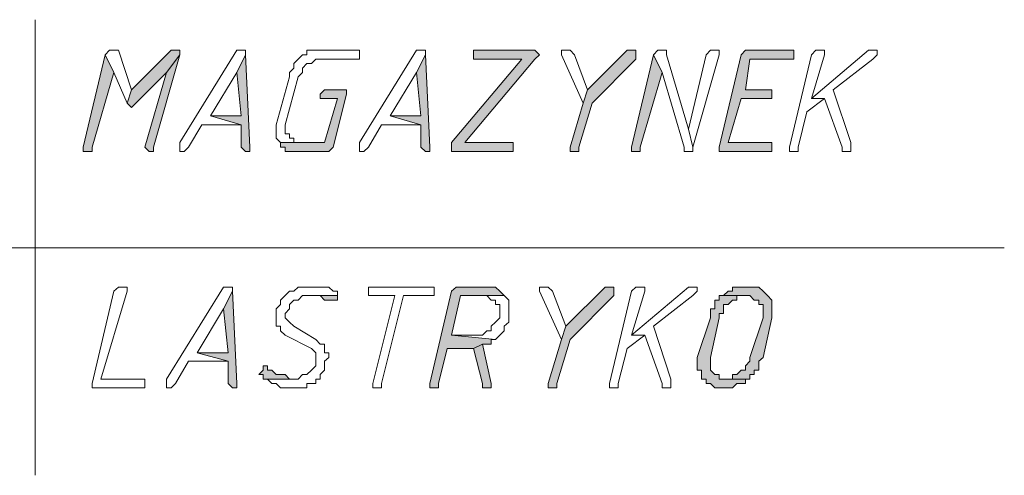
# Model space of a CAD drawing. Header units: inches. Extents: x -1441 to 3871, y -4351 to 2413.
# Tile 261 of 308: x 1253 to 1348, y 1443 to 1487. Entities that reach past the tile are written whole.
import ezdxf

# ---------------------------------------------------------------- set-up
doc = ezdxf.new("R2010")
doc.units = ezdxf.units.IN
doc.header["$MEASUREMENT"] = 0
doc.layers.add('at_Entity', color=7, linetype='Continuous')
doc.layers.add('at_Solid', color=7, linetype='Continuous')

msp = doc.modelspace()

# ---------------------------------------------------------------- hatches: boundary and pattern name
at = {"layer": 'at_Solid', "lineweight": 15}
for points in [[(1261.46058, 1483.70184), (1259.3425, 1474.78112), (1259.3425, 1474.35178), (1259.76707, 1474.35178), (1260.19164, 1474.35178), (1260.19164, 1474.78112), (1262.30495, 1481.98448)], [(1268.2346, 1484.13118), (1267.81003, 1484.13118), (1263.99845, 1480.31483), (1263.57388, 1479.02681), (1263.99845, 1478.59747), (1264.42302, 1479.02681), (1267.38546, 1481.98448), (1268.6544, 1483.70184), (1268.6544, 1484.13118)], [(1268.6544, 1483.70184), (1267.38546, 1481.98448), (1265.26739, 1474.78112), (1265.69196, 1474.35178), (1266.11653, 1474.35178), (1266.11653, 1474.78112)], [(1275.00385, 1483.70184), (1274.15949, 1481.98448), (1274.57928, 1477.7865), (1271.61684, 1477.7865), (1274.57928, 1476.92782), (1274.57928, 1474.78112), (1275.00385, 1474.35178), (1275.42842, 1474.35178), (1275.42842, 1474.78112)], [(1292.35871, 1483.70184), (1291.51434, 1481.98448), (1291.93414, 1477.7865), (1288.9717, 1477.7865), (1291.93414, 1476.92782), (1291.93414, 1474.78112), (1292.35871, 1474.35178), (1292.78328, 1474.35178), (1292.78328, 1474.78112)], [(1302.51974, 1484.13118), (1297.01466, 1484.13118), (1297.01466, 1483.2725), (1301.6706, 1483.2725), (1294.89658, 1475.21046), (1294.89658, 1474.35178), (1300.82624, 1474.35178), (1300.82624, 1475.21046), (1296.17029, 1475.21046), (1302.93954, 1483.2725), (1303.36411, 1483.70184), (1302.93954, 1484.13118)], [(1312.25621, 1484.13118), (1311.83164, 1484.13118), (1308.02006, 1480.31483), (1307.60026, 1479.02681), (1306.32655, 1474.78112), (1306.32655, 1474.35178), (1306.75112, 1474.35178), (1307.17569, 1474.35178), (1307.17569, 1474.78112), (1308.44463, 1479.02681), (1312.67601, 1483.2725), (1312.67601, 1484.13118)], [(1314.36951, 1483.70184), (1312.25621, 1474.78112), (1312.25621, 1474.35178), (1312.67601, 1474.35178), (1313.10057, 1474.35178), (1313.10057, 1474.78112), (1315.21865, 1481.98448)], [(1327.49299, 1484.13118), (1323.68141, 1484.13118), (1323.26161, 1484.13118), (1322.83704, 1483.70184), (1320.71896, 1474.78112), (1320.71896, 1474.35178), (1325.37491, 1474.35178), (1325.79948, 1474.35178), (1325.79948, 1475.21046), (1325.37491, 1475.21046), (1321.5681, 1475.21046), (1322.83704, 1479.45615), (1325.79948, 1479.45615), (1325.79948, 1480.31483), (1323.26161, 1480.31483), (1323.68141, 1483.2725), (1327.91279, 1483.2725), (1327.91279, 1484.13118)], [(1284.31575, 1480.31483), (1282.62224, 1480.31483), (1282.20244, 1479.88549), (1282.20244, 1479.45615), (1282.62224, 1479.45615), (1283.89118, 1479.45615), (1282.62224, 1475.21046), (1278.39086, 1475.21046), (1278.39086, 1474.78112), (1278.81543, 1474.78112), (1278.81543, 1474.35178), (1279.6598, 1474.35178), (1283.04681, 1474.35178), (1283.47138, 1474.78112), (1284.74032, 1479.88549), (1284.74032, 1480.31483)], [(1273.73492, 1460.85144), (1272.89055, 1459.13408), (1273.31035, 1454.88839), (1270.34791, 1454.88839), (1273.31035, 1454.07742), (1273.31035, 1451.93072), (1273.73492, 1451.50138), (1274.15949, 1451.50138), (1274.15949, 1451.93072)], [(1298.28836, 1461.23308), (1295.74572, 1461.23308), (1295.32115, 1461.23308), (1294.89658, 1460.85144), (1292.78328, 1451.93072), (1292.78328, 1451.50138), (1293.20785, 1451.50138), (1293.62764, 1451.50138), (1293.62764, 1451.93072), (1294.47678, 1455.31773), (1297.01466, 1455.31773), (1297.86379, 1455.74707), (1298.70816, 1455.74707), (1298.70816, 1456.17641), (1299.13273, 1456.17641), (1294.89658, 1456.60575), (1295.74572, 1460.4221), (1299.9771, 1460.4221), (1299.5573, 1460.85144), (1299.13273, 1461.23308), (1298.70816, 1461.23308)], [(1310.13813, 1461.23308), (1309.71356, 1461.23308), (1305.90198, 1457.46443), (1305.48218, 1456.17641), (1304.21325, 1451.93072), (1304.21325, 1451.50138), (1304.63305, 1451.50138), (1305.05762, 1451.50138), (1305.05762, 1451.93072), (1306.32655, 1456.17641), (1310.5627, 1460.4221), (1310.5627, 1461.23308)], [(1323.68141, 1461.23308), (1323.26161, 1461.23308), (1321.9879, 1461.23308), (1321.9879, 1460.85144), (1321.5681, 1460.85144), (1321.14353, 1460.4221), (1323.68141, 1460.4221), (1324.10598, 1459.99276), (1324.53054, 1459.99276), (1324.53054, 1459.56342), (1324.95034, 1459.56342), (1324.95034, 1458.2754), (1323.68141, 1454.45905), (1323.68141, 1454.07742), (1323.26161, 1453.64808), (1323.26161, 1453.21874), (1322.83704, 1453.21874), (1322.41247, 1452.7894), (1321.9879, 1452.7894), (1321.9879, 1452.36006), (1321.14353, 1452.36006), (1323.68141, 1452.36006), (1323.68141, 1452.7894), (1324.10598, 1452.7894), (1324.10598, 1453.21874), (1324.53054, 1453.21874), (1324.53054, 1454.07742), (1324.95034, 1454.45905), (1325.79948, 1458.2754), (1325.79948, 1459.99276), (1325.37491, 1460.4221), (1324.95034, 1460.85144), (1324.53054, 1461.23308), (1324.10598, 1461.23308)], [(1283.89118, 1460.4221), (1280.92874, 1460.4221), (1281.77788, 1460.4221), (1282.20244, 1460.4221), (1282.62224, 1459.99276), (1283.04681, 1459.99276), (1283.47138, 1459.99276), (1283.89118, 1459.99276)], [(1321.14353, 1460.4221), (1320.71896, 1460.4221), (1320.71896, 1459.99276), (1320.29917, 1459.99276), (1320.29917, 1459.13408), (1319.8746, 1459.13408), (1319.8746, 1458.2754), (1318.60566, 1454.45905), (1318.60566, 1453.21874), (1319.02546, 1453.21874), (1319.02546, 1452.36006), (1319.45003, 1452.36006), (1319.45003, 1451.93072), (1319.8746, 1451.93072), (1320.29917, 1451.50138), (1321.14353, 1451.50138), (1321.9879, 1451.50138), (1322.41247, 1451.93072), (1322.83704, 1451.93072), (1323.26161, 1451.93072), (1323.26161, 1452.36006), (1323.68141, 1452.36006), (1321.14353, 1452.36006), (1320.71896, 1452.36006), (1320.71896, 1452.7894), (1320.29917, 1452.7894), (1319.8746, 1453.21874), (1319.8746, 1454.45905), (1320.71896, 1458.2754), (1320.71896, 1458.70474), (1321.14353, 1458.70474), (1321.14353, 1459.56342), (1321.5681, 1459.56342), (1321.9879, 1459.99276), (1322.41247, 1459.99276), (1322.41247, 1460.4221), (1323.26161, 1460.4221)], [(1297.86379, 1455.74707), (1297.01466, 1455.31773), (1297.86379, 1451.93072), (1297.86379, 1451.50138), (1298.70816, 1451.50138), (1298.70816, 1451.93072)], [(1277.12193, 1453.64808), (1276.69736, 1453.64808), (1276.69736, 1453.21874), (1276.27279, 1452.7894), (1276.69736, 1452.7894), (1276.69736, 1452.36006), (1279.6598, 1452.36006), (1279.24, 1452.36006), (1278.81543, 1452.7894), (1278.39086, 1452.7894), (1277.9663, 1452.7894), (1277.5465, 1453.21874), (1277.12193, 1453.21874)]]:
    msp.add_hatch(color=7, dxfattribs=at).paths.add_polyline_path(points)

# ---------------------------------------------------------------- linework, layer by layer
at = {"layer": 'at_Entity', "color": 7, "lineweight": 15}
for p, q in [((1254.68656, 1487.08885), (1254.68656, 1443.05771)), ((1261.46058, 1483.70184), (1259.3425, 1474.78112)), ((1261.88515, 1484.13118), (1261.46058, 1483.70184)), ((1262.30495, 1481.98448), (1261.46058, 1483.70184)), ((1261.46058, 1483.70184), (1262.30495, 1481.98448)), ((1262.30495, 1484.13118), (1261.88515, 1484.13118)), ((1261.88515, 1484.13118), (1261.88515, 1484.13118)), ((1262.72952, 1484.13118), (1262.30495, 1484.13118)), ((1262.30495, 1484.13118), (1262.30495, 1484.13118)), ((1263.99845, 1480.31483), (1262.72952, 1484.13118)), ((1267.81003, 1484.13118), (1263.99845, 1480.31483)), ((1266.11653, 1474.78112), (1268.6544, 1483.70184)), ((1268.6544, 1483.70184), (1267.38546, 1481.98448)), ((1267.38546, 1481.98448), (1268.6544, 1483.70184)), ((1268.2346, 1484.13118), (1267.81003, 1484.13118)), ((1268.6544, 1484.13118), (1268.2346, 1484.13118)), ((1268.6544, 1483.70184), (1268.6544, 1484.13118)), ((1274.15949, 1484.13118), (1268.6544, 1475.21046)), ((1274.57928, 1484.13118), (1274.15949, 1484.13118)), ((1274.15949, 1484.13118), (1274.15949, 1484.13118)), ((1275.00385, 1483.70184), (1274.15949, 1481.98448)), ((1274.15949, 1481.98448), (1275.00385, 1483.70184)), ((1275.00385, 1484.13118), (1274.57928, 1484.13118)), ((1274.57928, 1484.13118), (1274.57928, 1484.13118)), ((1275.00385, 1483.70184), (1275.00385, 1484.13118)), ((1275.42842, 1474.78112), (1275.00385, 1483.70184)), ((1280.50894, 1483.70184), (1280.08437, 1483.2725)), ((1280.92874, 1483.70184), (1280.50894, 1483.70184)), ((1280.50894, 1483.70184), (1280.50894, 1483.70184)), ((1281.35331, 1484.13118), (1280.92874, 1484.13118)), ((1280.92874, 1484.13118), (1280.92874, 1483.70184)), ((1285.58469, 1484.13118), (1281.35331, 1484.13118)), ((1286.00925, 1484.13118), (1285.58469, 1484.13118)), ((1285.58469, 1484.13118), (1285.58469, 1484.13118)), ((1286.00925, 1483.2725), (1286.00925, 1484.13118)), ((1291.51434, 1484.13118), (1286.00925, 1475.21046)), ((1291.93414, 1484.13118), (1291.51434, 1484.13118)), ((1291.51434, 1484.13118), (1291.51434, 1484.13118)), ((1292.35871, 1483.70184), (1291.51434, 1481.98448)), ((1291.51434, 1481.98448), (1292.35871, 1483.70184)), ((1292.35871, 1484.13118), (1291.93414, 1484.13118)), ((1291.93414, 1484.13118), (1291.93414, 1484.13118)), ((1292.35871, 1483.70184), (1292.35871, 1484.13118)), ((1292.78328, 1474.78112), (1292.35871, 1483.70184)), ((1302.51974, 1484.13118), (1297.01466, 1484.13118)), ((1297.01466, 1484.13118), (1297.01466, 1483.2725)), ((1302.93954, 1484.13118), (1302.51974, 1484.13118)), ((1303.36411, 1483.70184), (1302.93954, 1484.13118)), ((1302.93954, 1484.13118), (1302.93954, 1484.13118)), ((1302.93954, 1483.2725), (1303.36411, 1483.70184)), ((1303.36411, 1483.70184), (1303.36411, 1483.70184)), ((1306.32655, 1484.13118), (1305.48218, 1484.13118)), ((1305.48218, 1484.13118), (1305.48218, 1483.70184)), ((1305.48218, 1483.70184), (1307.60026, 1479.02681)), ((1306.75112, 1483.70184), (1306.32655, 1484.13118)), ((1306.32655, 1484.13118), (1306.32655, 1484.13118)), ((1308.02006, 1480.31483), (1306.75112, 1483.70184)), ((1306.75112, 1483.70184), (1306.75112, 1483.70184)), ((1311.83164, 1484.13118), (1308.02006, 1480.31483)), ((1312.25621, 1484.13118), (1311.83164, 1484.13118)), ((1312.67601, 1484.13118), (1312.25621, 1484.13118)), ((1314.36951, 1483.70184), (1312.25621, 1474.78112)), ((1312.67601, 1483.2725), (1312.67601, 1484.13118)), ((1314.79408, 1484.13118), (1314.36951, 1483.70184)), ((1315.21865, 1481.98448), (1314.36951, 1483.70184)), ((1314.36951, 1483.70184), (1315.21865, 1481.98448)), ((1315.21865, 1484.13118), (1314.79408, 1484.13118)), ((1314.79408, 1484.13118), (1314.79408, 1484.13118)), ((1315.63845, 1484.13118), (1315.21865, 1484.13118)), ((1315.21865, 1484.13118), (1315.21865, 1484.13118)), ((1315.63845, 1483.70184), (1315.63845, 1484.13118)), ((1317.75652, 1476.49848), (1315.63845, 1483.70184)), ((1319.45003, 1483.70184), (1317.75652, 1476.49848)), ((1318.18109, 1474.78112), (1320.71896, 1483.70184)), ((1319.8746, 1484.13118), (1319.45003, 1483.70184)), ((1320.29917, 1484.13118), (1319.8746, 1484.13118)), ((1319.8746, 1484.13118), (1319.8746, 1484.13118)), ((1320.71896, 1484.13118), (1320.29917, 1484.13118)), ((1320.29917, 1484.13118), (1320.29917, 1484.13118)), ((1320.71896, 1483.70184), (1320.71896, 1484.13118)), ((1322.83704, 1483.70184), (1320.71896, 1474.78112)), ((1323.26161, 1484.13118), (1322.83704, 1483.70184)), ((1323.68141, 1484.13118), (1323.26161, 1484.13118)), ((1323.26161, 1484.13118), (1323.26161, 1484.13118)), ((1327.49299, 1484.13118), (1323.68141, 1484.13118)), ((1327.91279, 1484.13118), (1327.49299, 1484.13118)), ((1329.61106, 1483.70184), (1327.49299, 1474.78112)), ((1327.91279, 1483.2725), (1327.91279, 1484.13118)), ((1335.11138, 1484.13118), (1329.61106, 1479.45615)), ((1330.03086, 1484.13118), (1329.61106, 1483.70184)), ((1329.61106, 1479.45615), (1330.88, 1483.70184)), ((1330.45543, 1484.13118), (1330.03086, 1484.13118)), ((1330.03086, 1484.13118), (1330.03086, 1484.13118)), ((1330.88, 1484.13118), (1330.45543, 1484.13118)), ((1330.45543, 1484.13118), (1330.45543, 1484.13118)), ((1330.88, 1483.70184), (1330.88, 1484.13118)), ((1335.53595, 1484.13118), (1335.11138, 1484.13118)), ((1335.11138, 1484.13118), (1335.11138, 1484.13118)), ((1335.95574, 1484.13118), (1335.53595, 1484.13118)), ((1335.53595, 1484.13118), (1335.53595, 1484.13118)), ((1335.53595, 1483.2725), (1335.95574, 1483.70184)), ((1335.95574, 1483.70184), (1335.95574, 1484.13118)), ((1280.08437, 1483.2725), (1279.6598, 1482.84316)), ((1279.6598, 1482.84316), (1279.6598, 1482.41382)), ((1280.08437, 1483.2725), (1280.08437, 1483.2725)), ((1280.50894, 1482.41382), (1280.92874, 1482.84316)), ((1280.92874, 1482.84316), (1281.35331, 1482.84316)), ((1281.35331, 1482.84316), (1281.77788, 1483.2725)), ((1281.77788, 1483.2725), (1285.58469, 1483.2725)), ((1285.58469, 1483.2725), (1286.00925, 1483.2725)), ((1301.6706, 1483.2725), (1294.89658, 1475.21046)), ((1296.17029, 1475.21046), (1302.93954, 1483.2725)), ((1297.01466, 1483.2725), (1301.6706, 1483.2725)), ((1302.93954, 1483.2725), (1302.93954, 1483.2725)), ((1308.44463, 1479.02681), (1312.67601, 1483.2725)), ((1323.26161, 1480.31483), (1323.68141, 1483.2725)), ((1323.68141, 1483.2725), (1327.91279, 1483.2725)), ((1331.72437, 1480.31483), (1335.53595, 1483.2725)), ((1335.53595, 1483.2725), (1335.53595, 1483.2725)), ((1260.19164, 1474.78112), (1262.30495, 1481.98448)), ((1262.30495, 1481.98448), (1263.57388, 1479.02681)), ((1264.42302, 1479.02681), (1267.38546, 1481.98448)), ((1267.38546, 1481.98448), (1265.26739, 1474.78112)), ((1271.61684, 1477.7865), (1274.15949, 1481.98448)), ((1274.15949, 1481.98448), (1274.57928, 1477.7865)), ((1279.24, 1481.55514), (1277.9663, 1476.92782)), ((1278.81543, 1476.92782), (1280.08437, 1481.55514)), ((1279.6598, 1482.41382), (1279.24, 1481.98448)), ((1279.24, 1481.98448), (1279.24, 1481.55514)), ((1280.08437, 1481.55514), (1280.50894, 1481.98448)), ((1280.50894, 1481.98448), (1280.50894, 1482.41382)), ((1288.9717, 1477.7865), (1291.51434, 1481.98448)), ((1291.51434, 1481.98448), (1291.93414, 1477.7865)), ((1313.10057, 1474.78112), (1315.21865, 1481.98448)), ((1315.21865, 1481.98448), (1317.33672, 1474.78112)), ((1263.99845, 1480.31483), (1263.57388, 1479.02681)), ((1263.57388, 1479.02681), (1263.99845, 1480.31483)), ((1282.62224, 1480.31483), (1282.20244, 1479.88549)), ((1282.20244, 1479.88549), (1282.20244, 1479.45615)), ((1284.31575, 1480.31483), (1282.62224, 1480.31483)), ((1282.62224, 1480.31483), (1282.62224, 1480.31483)), ((1283.47138, 1474.78112), (1284.74032, 1479.88549)), ((1284.74032, 1480.31483), (1284.31575, 1480.31483)), ((1284.74032, 1479.88549), (1284.74032, 1480.31483)), ((1308.02006, 1480.31483), (1307.60026, 1479.02681)), ((1307.60026, 1479.02681), (1308.02006, 1480.31483)), ((1325.79948, 1480.31483), (1323.26161, 1480.31483)), ((1325.79948, 1479.45615), (1325.79948, 1480.31483)), ((1333.41787, 1475.21046), (1331.72437, 1480.31483)), ((1263.57388, 1479.02681), (1263.57388, 1479.02681)), ((1263.57388, 1479.02681), (1263.99845, 1478.59747)), ((1263.99845, 1478.59747), (1264.42302, 1479.02681)), ((1282.20244, 1479.45615), (1282.62224, 1479.45615)), ((1282.62224, 1479.45615), (1283.89118, 1479.45615)), ((1283.89118, 1479.45615), (1282.62224, 1475.21046)), ((1307.60026, 1479.02681), (1306.32655, 1474.78112)), ((1307.17569, 1474.78112), (1308.44463, 1479.02681)), ((1321.5681, 1475.21046), (1322.83704, 1479.45615)), ((1322.83704, 1479.45615), (1325.79948, 1479.45615)), ((1329.18649, 1478.16813), (1330.88, 1479.45615)), ((1329.61106, 1479.45615), (1330.88, 1479.45615)), ((1330.88, 1479.45615), (1329.61106, 1479.45615)), ((1330.88, 1479.45615), (1332.5735, 1474.78112)), ((1263.99845, 1478.59747), (1263.99845, 1478.59747)), ((1274.57928, 1477.7865), (1271.61684, 1477.7865)), ((1271.61684, 1477.7865), (1274.57928, 1476.92782)), ((1274.57928, 1476.92782), (1271.61684, 1477.7865)), ((1291.93414, 1477.7865), (1288.9717, 1477.7865)), ((1288.9717, 1477.7865), (1291.93414, 1476.92782)), ((1291.93414, 1476.92782), (1288.9717, 1477.7865)), ((1328.34212, 1474.78112), (1329.18649, 1478.16813)), ((1269.50354, 1474.78112), (1270.77247, 1476.92782)), ((1270.77247, 1476.92782), (1274.57928, 1476.92782)), ((1274.57928, 1476.92782), (1274.57928, 1474.78112)), ((1277.9663, 1476.92782), (1277.9663, 1475.6398)), ((1278.81543, 1476.06914), (1278.81543, 1476.92782)), ((1286.85839, 1474.78112), (1288.12733, 1476.92782)), ((1288.12733, 1476.92782), (1291.93414, 1476.92782)), ((1291.93414, 1476.92782), (1291.93414, 1474.78112)), ((1279.24, 1476.06914), (1278.81543, 1476.06914)), ((1279.24, 1475.6398), (1279.24, 1476.06914)), ((1317.75652, 1476.49848), (1318.18109, 1474.78112)), ((1318.18109, 1474.78112), (1317.75652, 1476.49848)), ((1268.6544, 1475.21046), (1268.6544, 1474.35178)), ((1277.9663, 1475.6398), (1278.39086, 1475.21046)), ((1282.62224, 1475.21046), (1278.39086, 1475.21046)), ((1278.39086, 1475.21046), (1278.39086, 1474.78112)), ((1278.39086, 1475.21046), (1280.08437, 1475.21046)), ((1279.6598, 1475.6398), (1279.24, 1475.6398)), ((1279.6598, 1475.21046), (1279.6598, 1475.6398)), ((1280.08437, 1475.21046), (1279.6598, 1475.21046)), ((1286.00925, 1475.21046), (1286.00925, 1474.35178)), ((1294.89658, 1475.21046), (1294.89658, 1474.35178)), ((1300.82624, 1475.21046), (1296.17029, 1475.21046)), ((1300.82624, 1474.35178), (1300.82624, 1475.21046)), ((1325.37491, 1475.21046), (1321.5681, 1475.21046)), ((1325.79948, 1475.21046), (1325.37491, 1475.21046)), ((1325.79948, 1474.35178), (1325.79948, 1475.21046)), ((1333.41787, 1474.35178), (1333.41787, 1475.21046)), ((1259.3425, 1474.78112), (1259.3425, 1474.35178)), ((1259.3425, 1474.35178), (1259.76707, 1474.35178)), ((1259.76707, 1474.35178), (1260.19164, 1474.35178)), ((1260.19164, 1474.35178), (1260.19164, 1474.78112)), ((1265.26739, 1474.78112), (1265.26739, 1474.78112)), ((1265.26739, 1474.78112), (1265.69196, 1474.35178)), ((1265.69196, 1474.35178), (1266.11653, 1474.35178)), ((1266.11653, 1474.35178), (1266.11653, 1474.78112)), ((1268.6544, 1474.35178), (1269.07897, 1474.35178)), ((1269.07897, 1474.35178), (1269.50354, 1474.78112)), ((1269.07897, 1474.35178), (1269.07897, 1474.35178)), ((1274.57928, 1474.78112), (1275.00385, 1474.35178)), ((1275.00385, 1474.35178), (1275.42842, 1474.35178)), ((1275.42842, 1474.35178), (1275.42842, 1474.78112)), ((1278.39086, 1474.78112), (1278.81543, 1474.78112)), ((1278.81543, 1474.78112), (1278.81543, 1474.35178)), ((1278.81543, 1474.35178), (1279.6598, 1474.35178)), ((1279.6598, 1474.35178), (1283.04681, 1474.35178)), ((1283.04681, 1474.35178), (1283.47138, 1474.78112)), ((1283.04681, 1474.35178), (1283.04681, 1474.35178)), ((1283.47138, 1474.78112), (1283.47138, 1474.78112)), ((1286.00925, 1474.35178), (1286.43382, 1474.35178)), ((1286.43382, 1474.35178), (1286.85839, 1474.78112)), ((1286.43382, 1474.35178), (1286.43382, 1474.35178)), ((1291.93414, 1474.78112), (1292.35871, 1474.35178)), ((1292.35871, 1474.35178), (1292.78328, 1474.35178)), ((1292.78328, 1474.35178), (1292.78328, 1474.78112)), ((1294.89658, 1474.35178), (1300.82624, 1474.35178)), ((1306.32655, 1474.78112), (1306.32655, 1474.35178)), ((1306.32655, 1474.35178), (1306.75112, 1474.35178)), ((1306.75112, 1474.35178), (1307.17569, 1474.35178)), ((1307.17569, 1474.35178), (1307.17569, 1474.78112)), ((1312.25621, 1474.78112), (1312.25621, 1474.35178)), ((1312.25621, 1474.35178), (1312.67601, 1474.35178)), ((1312.67601, 1474.35178), (1313.10057, 1474.35178)), ((1313.10057, 1474.35178), (1313.10057, 1474.78112)), ((1317.33672, 1474.78112), (1317.33672, 1474.35178)), ((1317.33672, 1474.35178), (1317.75652, 1474.35178)), ((1317.75652, 1474.35178), (1318.18109, 1474.35178)), ((1318.18109, 1474.35178), (1318.18109, 1474.78112)), ((1320.71896, 1474.78112), (1320.71896, 1474.35178)), ((1320.71896, 1474.35178), (1325.37491, 1474.35178)), ((1325.37491, 1474.35178), (1325.79948, 1474.35178)), ((1327.49299, 1474.78112), (1327.49299, 1474.35178)), ((1327.49299, 1474.35178), (1327.91279, 1474.35178)), ((1327.91279, 1474.35178), (1328.34212, 1474.35178)), ((1328.34212, 1474.35178), (1328.34212, 1474.78112)), ((1332.5735, 1474.78112), (1332.5735, 1474.35178)), ((1332.5735, 1474.35178), (1333.41787, 1474.35178)), ((1209.82058, 1465.04943), (1348.23485, 1465.04943)), ((1262.30495, 1460.85144), (1260.19164, 1451.93072)), ((1261.03601, 1452.36006), (1263.57388, 1460.85144)), ((1262.72952, 1461.23308), (1262.30495, 1460.85144)), ((1263.15408, 1461.23308), (1262.72952, 1461.23308)), ((1262.72952, 1461.23308), (1262.72952, 1461.23308)), ((1263.57388, 1461.23308), (1263.15408, 1461.23308)), ((1263.15408, 1461.23308), (1263.15408, 1461.23308)), ((1263.57388, 1460.85144), (1263.57388, 1461.23308)), ((1272.89055, 1461.23308), (1267.38546, 1452.36006)), ((1273.31035, 1461.23308), (1272.89055, 1461.23308)), ((1272.89055, 1461.23308), (1272.89055, 1461.23308)), ((1273.73492, 1460.85144), (1272.89055, 1459.13408)), ((1272.89055, 1459.13408), (1273.73492, 1460.85144)), ((1273.73492, 1461.23308), (1273.31035, 1461.23308)), ((1273.31035, 1461.23308), (1273.31035, 1461.23308)), ((1273.73492, 1460.85144), (1273.73492, 1461.23308)), ((1274.15949, 1451.93072), (1273.73492, 1460.85144)), ((1279.24, 1460.85144), (1278.81543, 1460.4221)), ((1279.6598, 1460.85144), (1279.24, 1460.85144)), ((1279.24, 1460.85144), (1279.24, 1460.85144)), ((1280.08437, 1461.23308), (1279.6598, 1460.85144)), ((1280.92874, 1461.23308), (1280.08437, 1461.23308)), ((1280.08437, 1461.23308), (1280.08437, 1461.23308)), ((1281.35331, 1461.23308), (1280.92874, 1461.23308)), ((1282.62224, 1461.23308), (1281.35331, 1461.23308)), ((1281.35331, 1461.23308), (1281.35331, 1461.23308)), ((1283.04681, 1461.23308), (1282.62224, 1461.23308)), ((1283.47138, 1460.85144), (1283.04681, 1461.23308)), ((1283.89118, 1460.85144), (1283.47138, 1460.85144)), ((1283.47138, 1460.85144), (1283.47138, 1460.85144)), ((1283.89118, 1460.4221), (1283.89118, 1460.85144)), ((1287.28296, 1461.23308), (1286.85839, 1461.23308)), ((1286.85839, 1461.23308), (1286.85839, 1460.4221)), ((1292.78328, 1461.23308), (1287.28296, 1461.23308)), ((1293.20785, 1461.23308), (1292.78328, 1461.23308)), ((1292.78328, 1461.23308), (1292.78328, 1461.23308)), ((1294.89658, 1460.85144), (1292.78328, 1451.93072)), ((1293.20785, 1460.4221), (1293.20785, 1461.23308)), ((1295.32115, 1461.23308), (1294.89658, 1460.85144)), ((1295.74572, 1461.23308), (1295.32115, 1461.23308)), ((1295.32115, 1461.23308), (1295.32115, 1461.23308)), ((1298.28836, 1461.23308), (1295.74572, 1461.23308)), ((1298.70816, 1461.23308), (1298.28836, 1461.23308)), ((1299.13273, 1461.23308), (1298.70816, 1461.23308)), ((1298.70816, 1461.23308), (1298.70816, 1461.23308)), ((1299.5573, 1460.85144), (1299.13273, 1461.23308)), ((1299.9771, 1460.4221), (1299.5573, 1460.85144)), ((1299.5573, 1460.85144), (1299.5573, 1460.85144)), ((1304.21325, 1461.23308), (1303.36411, 1461.23308)), ((1303.36411, 1461.23308), (1303.36411, 1460.85144)), ((1303.36411, 1460.85144), (1305.48218, 1456.17641)), ((1304.63305, 1460.85144), (1304.21325, 1461.23308)), ((1304.21325, 1461.23308), (1304.21325, 1461.23308)), ((1305.90198, 1457.46443), (1304.63305, 1460.85144)), ((1304.63305, 1460.85144), (1304.63305, 1460.85144)), ((1309.71356, 1461.23308), (1305.90198, 1457.46443)), ((1310.13813, 1461.23308), (1309.71356, 1461.23308)), ((1310.5627, 1461.23308), (1310.13813, 1461.23308)), ((1312.25621, 1460.85144), (1310.13813, 1451.93072)), ((1310.5627, 1460.4221), (1310.5627, 1461.23308)), ((1317.75652, 1461.23308), (1312.25621, 1456.60575)), ((1312.67601, 1461.23308), (1312.25621, 1460.85144)), ((1312.25621, 1456.60575), (1313.52514, 1460.85144)), ((1313.10057, 1461.23308), (1312.67601, 1461.23308)), ((1312.67601, 1461.23308), (1312.67601, 1461.23308)), ((1313.52514, 1461.23308), (1313.10057, 1461.23308)), ((1313.10057, 1461.23308), (1313.10057, 1461.23308)), ((1313.52514, 1460.85144), (1313.52514, 1461.23308)), ((1318.18109, 1461.23308), (1317.75652, 1461.23308)), ((1317.75652, 1461.23308), (1317.75652, 1461.23308)), ((1318.60566, 1461.23308), (1318.18109, 1461.23308)), ((1318.18109, 1461.23308), (1318.18109, 1461.23308)), ((1318.18109, 1460.4221), (1318.60566, 1460.85144)), ((1318.60566, 1460.85144), (1318.60566, 1461.23308)), ((1321.5681, 1460.85144), (1321.14353, 1460.4221)), ((1321.9879, 1460.85144), (1321.5681, 1460.85144)), ((1321.5681, 1460.85144), (1321.5681, 1460.85144)), ((1323.26161, 1461.23308), (1321.9879, 1461.23308)), ((1321.9879, 1461.23308), (1321.9879, 1460.85144)), ((1323.68141, 1461.23308), (1323.26161, 1461.23308)), ((1324.10598, 1461.23308), (1323.68141, 1461.23308)), ((1324.53054, 1461.23308), (1324.10598, 1461.23308)), ((1324.10598, 1461.23308), (1324.10598, 1461.23308)), ((1324.95034, 1460.85144), (1324.53054, 1461.23308)), ((1325.37491, 1460.4221), (1324.95034, 1460.85144)), ((1324.95034, 1460.85144), (1324.95034, 1460.85144)), ((1278.81543, 1460.4221), (1278.39086, 1459.99276)), ((1278.39086, 1459.99276), (1278.39086, 1459.56342)), ((1278.81543, 1460.4221), (1278.81543, 1460.4221)), ((1279.24, 1459.56342), (1279.6598, 1459.99276)), ((1279.6598, 1459.99276), (1280.08437, 1459.99276)), ((1280.08437, 1459.99276), (1280.50894, 1460.4221)), ((1280.50894, 1460.4221), (1283.89118, 1460.4221)), ((1283.89118, 1460.4221), (1280.92874, 1460.4221)), ((1280.92874, 1460.4221), (1281.77788, 1460.4221)), ((1281.77788, 1460.4221), (1282.20244, 1460.4221)), ((1282.20244, 1460.4221), (1282.62224, 1459.99276)), ((1282.62224, 1459.99276), (1283.04681, 1459.99276)), ((1283.04681, 1459.99276), (1283.47138, 1459.99276)), ((1283.47138, 1459.99276), (1283.89118, 1459.99276)), ((1283.89118, 1459.99276), (1283.89118, 1460.4221)), ((1283.89118, 1459.99276), (1283.89118, 1459.99276)), ((1286.85839, 1460.4221), (1287.28296, 1460.4221)), ((1287.28296, 1460.4221), (1289.39627, 1460.4221)), ((1289.39627, 1460.4221), (1287.28296, 1451.93072)), ((1288.12733, 1451.93072), (1290.2454, 1460.4221)), ((1290.2454, 1460.4221), (1292.78328, 1460.4221)), ((1292.78328, 1460.4221), (1293.20785, 1460.4221)), ((1294.89658, 1456.60575), (1295.74572, 1460.4221)), ((1295.74572, 1460.4221), (1299.9771, 1460.4221)), ((1299.9771, 1460.4221), (1297.86379, 1460.4221)), ((1297.86379, 1460.4221), (1298.28836, 1460.4221)), ((1298.28836, 1460.4221), (1298.28836, 1460.4221)), ((1298.28836, 1460.4221), (1298.70816, 1459.99276)), ((1298.70816, 1459.99276), (1299.13273, 1459.99276)), ((1299.13273, 1459.99276), (1299.13273, 1459.56342)), ((1300.40167, 1459.99276), (1299.9771, 1460.4221)), ((1299.9771, 1460.4221), (1299.9771, 1460.4221)), ((1300.40167, 1457.84606), (1300.40167, 1459.99276)), ((1306.32655, 1456.17641), (1310.5627, 1460.4221)), ((1314.36951, 1457.46443), (1318.18109, 1460.4221)), ((1318.18109, 1460.4221), (1318.18109, 1460.4221)), ((1320.71896, 1459.99276), (1320.29917, 1459.99276)), ((1320.29917, 1459.99276), (1320.29917, 1459.13408)), ((1321.14353, 1460.4221), (1320.71896, 1460.4221)), ((1320.71896, 1460.4221), (1320.71896, 1459.99276)), ((1323.26161, 1460.4221), (1321.14353, 1460.4221)), ((1321.14353, 1460.4221), (1323.68141, 1460.4221)), ((1321.5681, 1459.56342), (1321.9879, 1459.99276)), ((1321.9879, 1459.99276), (1322.41247, 1459.99276)), ((1322.41247, 1459.99276), (1322.41247, 1460.4221)), ((1322.41247, 1460.4221), (1323.26161, 1460.4221)), ((1323.26161, 1460.4221), (1323.26161, 1460.4221)), ((1323.68141, 1460.4221), (1323.68141, 1460.4221)), ((1323.68141, 1460.4221), (1324.10598, 1459.99276)), ((1324.10598, 1459.99276), (1324.53054, 1459.99276)), ((1324.53054, 1459.99276), (1324.53054, 1459.56342)), ((1325.79948, 1459.99276), (1325.37491, 1460.4221)), ((1325.37491, 1460.4221), (1325.37491, 1460.4221)), ((1325.79948, 1458.2754), (1325.79948, 1459.99276)), ((1270.34791, 1454.88839), (1272.89055, 1459.13408)), ((1272.89055, 1459.13408), (1273.31035, 1454.88839)), ((1278.39086, 1459.56342), (1277.9663, 1459.13408)), ((1277.9663, 1459.13408), (1277.9663, 1457.46443)), ((1278.81543, 1458.70474), (1279.24, 1459.13408)), ((1278.81543, 1458.2754), (1278.81543, 1458.70474)), ((1279.24, 1459.13408), (1279.24, 1459.56342)), ((1299.13273, 1459.56342), (1299.5573, 1459.56342)), ((1299.5573, 1459.56342), (1299.5573, 1458.2754)), ((1320.29917, 1459.13408), (1319.8746, 1459.13408)), ((1319.8746, 1459.13408), (1319.8746, 1458.2754)), ((1320.71896, 1458.2754), (1320.71896, 1458.70474)), ((1320.71896, 1458.70474), (1321.14353, 1458.70474)), ((1321.14353, 1458.70474), (1321.14353, 1459.56342)), ((1321.14353, 1459.56342), (1321.5681, 1459.56342)), ((1321.5681, 1459.56342), (1321.5681, 1459.56342)), ((1324.53054, 1459.56342), (1324.95034, 1459.56342)), ((1324.95034, 1459.56342), (1324.95034, 1458.2754)), ((1279.24, 1457.84606), (1278.81543, 1458.2754)), ((1279.6598, 1457.46443), (1279.24, 1457.84606)), ((1279.24, 1457.84606), (1279.24, 1457.84606)), ((1299.13273, 1457.84606), (1298.70816, 1457.46443)), ((1299.5573, 1458.2754), (1299.13273, 1457.84606)), ((1299.13273, 1457.84606), (1299.13273, 1457.84606)), ((1299.9771, 1457.46443), (1300.40167, 1457.84606)), ((1319.8746, 1458.2754), (1318.60566, 1454.45905)), ((1319.8746, 1454.45905), (1320.71896, 1458.2754)), ((1324.95034, 1458.2754), (1323.68141, 1454.45905)), ((1324.95034, 1454.45905), (1325.79948, 1458.2754)), ((1277.9663, 1457.46443), (1278.39086, 1457.46443)), ((1278.39086, 1457.46443), (1278.39086, 1457.03509)), ((1278.39086, 1457.03509), (1278.81543, 1456.60575)), ((1281.77788, 1456.17641), (1279.6598, 1457.46443)), ((1298.28836, 1457.03509), (1297.86379, 1456.60575)), ((1298.70816, 1457.03509), (1298.28836, 1457.03509)), ((1298.28836, 1457.03509), (1298.28836, 1457.03509)), ((1298.70816, 1457.46443), (1298.70816, 1457.03509)), ((1299.5573, 1456.60575), (1299.9771, 1457.03509)), ((1299.9771, 1457.03509), (1299.9771, 1457.46443)), ((1305.90198, 1457.46443), (1305.48218, 1456.17641)), ((1305.48218, 1456.17641), (1305.90198, 1457.46443)), ((1316.06302, 1452.36006), (1314.36951, 1457.46443)), ((1278.81543, 1456.60575), (1281.35331, 1455.31773)), ((1282.20244, 1455.74707), (1281.77788, 1456.17641)), ((1297.01466, 1456.60575), (1294.89658, 1456.60575)), ((1294.89658, 1456.60575), (1299.13273, 1456.17641)), ((1299.13273, 1456.17641), (1294.89658, 1456.60575)), ((1297.86379, 1456.60575), (1297.01466, 1456.60575)), ((1298.70816, 1455.74707), (1298.70816, 1456.17641)), ((1298.70816, 1456.17641), (1299.13273, 1456.17641)), ((1299.13273, 1456.17641), (1299.5573, 1456.60575)), ((1299.13273, 1456.17641), (1299.13273, 1456.17641)), ((1299.5573, 1456.60575), (1299.5573, 1456.60575)), ((1305.48218, 1456.17641), (1304.21325, 1451.93072)), ((1305.05762, 1451.93072), (1306.32655, 1456.17641)), ((1311.83164, 1455.31773), (1313.52514, 1456.60575)), ((1312.25621, 1456.60575), (1313.52514, 1456.60575)), ((1313.52514, 1456.60575), (1312.25621, 1456.60575)), ((1313.52514, 1456.60575), (1315.21865, 1451.93072)), ((1281.35331, 1455.31773), (1281.35331, 1455.31773)), ((1281.35331, 1455.31773), (1281.77788, 1454.88839)), ((1282.62224, 1455.74707), (1282.20244, 1455.74707)), ((1282.62224, 1454.88839), (1282.62224, 1455.74707)), ((1293.62764, 1451.93072), (1294.47678, 1455.31773)), ((1294.47678, 1455.31773), (1297.01466, 1455.31773)), ((1297.86379, 1455.74707), (1297.01466, 1455.31773)), ((1297.01466, 1455.31773), (1297.86379, 1455.74707)), ((1297.01466, 1455.31773), (1297.86379, 1451.93072)), ((1298.70816, 1451.93072), (1297.86379, 1455.74707)), ((1297.86379, 1455.74707), (1298.70816, 1455.74707)), ((1310.9825, 1451.93072), (1311.83164, 1455.31773)), ((1268.2346, 1451.93072), (1269.50354, 1454.07742)), ((1269.50354, 1454.07742), (1273.31035, 1454.07742)), ((1273.31035, 1454.88839), (1270.34791, 1454.88839)), ((1270.34791, 1454.88839), (1273.31035, 1454.07742)), ((1273.31035, 1454.07742), (1270.34791, 1454.88839)), ((1273.31035, 1454.07742), (1273.31035, 1451.93072)), ((1281.77788, 1454.88839), (1281.77788, 1453.64808)), ((1283.04681, 1454.88839), (1282.62224, 1454.88839)), ((1282.62224, 1454.07742), (1283.04681, 1454.45905)), ((1282.62224, 1453.21874), (1282.62224, 1454.07742)), ((1283.04681, 1454.45905), (1283.04681, 1454.88839)), ((1318.60566, 1454.45905), (1318.60566, 1453.21874)), ((1319.8746, 1453.21874), (1319.8746, 1454.45905)), ((1323.68141, 1454.07742), (1323.26161, 1453.64808)), ((1323.68141, 1454.45905), (1323.68141, 1454.07742)), ((1324.53054, 1454.07742), (1324.95034, 1454.45905)), ((1324.53054, 1453.21874), (1324.53054, 1454.07742)), ((1276.69736, 1453.21874), (1276.27279, 1452.7894)), ((1277.12193, 1453.64808), (1276.69736, 1453.64808)), ((1276.69736, 1453.64808), (1276.69736, 1453.21874)), ((1277.12193, 1453.21874), (1277.12193, 1453.64808)), ((1277.5465, 1453.21874), (1277.12193, 1453.21874)), ((1277.12193, 1453.21874), (1277.12193, 1453.21874)), ((1277.9663, 1452.7894), (1277.5465, 1453.21874)), ((1281.35331, 1453.21874), (1280.92874, 1452.7894)), ((1281.77788, 1453.64808), (1281.35331, 1453.21874)), ((1281.35331, 1453.21874), (1281.35331, 1453.21874)), ((1282.20244, 1452.7894), (1282.62224, 1453.21874)), ((1318.60566, 1453.21874), (1319.02546, 1453.21874)), ((1319.02546, 1453.21874), (1319.02546, 1452.36006)), ((1320.29917, 1452.7894), (1319.8746, 1453.21874)), ((1322.83704, 1453.21874), (1322.41247, 1452.7894)), ((1323.26161, 1453.21874), (1322.83704, 1453.21874)), ((1323.26161, 1453.64808), (1323.26161, 1453.21874)), ((1324.10598, 1452.7894), (1324.10598, 1453.21874)), ((1324.10598, 1453.21874), (1324.53054, 1453.21874)), ((1264.84759, 1452.36006), (1261.03601, 1452.36006)), ((1265.26739, 1452.36006), (1264.84759, 1452.36006)), ((1265.26739, 1451.50138), (1265.26739, 1452.36006)), ((1267.38546, 1452.36006), (1267.38546, 1451.50138)), ((1276.27279, 1452.7894), (1276.69736, 1452.7894)), ((1276.69736, 1452.7894), (1276.69736, 1452.36006)), ((1276.69736, 1452.36006), (1279.6598, 1452.36006)), ((1280.08437, 1452.36006), (1276.69736, 1452.36006)), ((1276.69736, 1452.36006), (1277.12193, 1452.36006)), ((1277.12193, 1452.36006), (1277.5465, 1451.93072)), ((1278.39086, 1452.7894), (1277.9663, 1452.7894)), ((1278.81543, 1452.7894), (1278.39086, 1452.7894)), ((1279.24, 1452.36006), (1278.81543, 1452.7894)), ((1279.6598, 1452.36006), (1279.24, 1452.36006)), ((1279.24, 1452.36006), (1279.24, 1452.36006)), ((1280.50894, 1452.7894), (1280.08437, 1452.36006)), ((1280.92874, 1452.7894), (1280.50894, 1452.7894)), ((1280.50894, 1452.7894), (1280.50894, 1452.7894)), ((1281.77788, 1451.93072), (1281.77788, 1452.36006)), ((1281.77788, 1452.36006), (1282.20244, 1452.36006)), ((1282.20244, 1452.36006), (1282.20244, 1452.7894)), ((1316.06302, 1451.50138), (1316.06302, 1452.36006)), ((1319.02546, 1452.36006), (1319.45003, 1452.36006)), ((1319.45003, 1452.36006), (1319.45003, 1451.93072)), ((1320.71896, 1452.7894), (1320.29917, 1452.7894)), ((1320.29917, 1452.7894), (1320.29917, 1452.7894)), ((1320.71896, 1452.36006), (1320.71896, 1452.7894)), ((1321.14353, 1452.36006), (1320.71896, 1452.36006)), ((1323.68141, 1452.36006), (1321.14353, 1452.36006)), ((1321.9879, 1452.36006), (1321.14353, 1452.36006)), ((1321.14353, 1452.36006), (1323.68141, 1452.36006)), ((1322.41247, 1452.7894), (1321.9879, 1452.7894)), ((1321.9879, 1452.7894), (1321.9879, 1452.36006)), ((1323.26161, 1451.93072), (1323.26161, 1452.36006)), ((1323.26161, 1452.36006), (1323.68141, 1452.36006)), ((1323.68141, 1452.36006), (1323.68141, 1452.7894)), ((1323.68141, 1452.7894), (1324.10598, 1452.7894)), ((1260.19164, 1451.93072), (1260.19164, 1451.50138)), ((1260.19164, 1451.50138), (1264.84759, 1451.50138)), ((1264.84759, 1451.50138), (1265.26739, 1451.50138)), ((1267.38546, 1451.50138), (1267.81003, 1451.50138)), ((1267.81003, 1451.50138), (1268.2346, 1451.93072)), ((1267.81003, 1451.50138), (1267.81003, 1451.50138)), ((1273.31035, 1451.93072), (1273.73492, 1451.50138)), ((1273.73492, 1451.50138), (1274.15949, 1451.50138)), ((1274.15949, 1451.50138), (1274.15949, 1451.93072)), ((1277.5465, 1451.93072), (1277.9663, 1451.93072)), ((1277.9663, 1451.93072), (1277.9663, 1451.93072)), ((1277.9663, 1451.93072), (1278.39086, 1451.50138)), ((1278.39086, 1451.50138), (1278.81543, 1451.50138)), ((1278.81543, 1451.50138), (1280.08437, 1451.50138)), ((1280.08437, 1451.50138), (1280.92874, 1451.50138)), ((1280.92874, 1451.50138), (1280.92874, 1451.93072)), ((1280.92874, 1451.93072), (1281.77788, 1451.93072)), ((1287.28296, 1451.93072), (1287.28296, 1451.50138)), ((1287.28296, 1451.50138), (1287.70276, 1451.50138)), ((1287.70276, 1451.50138), (1288.12733, 1451.50138)), ((1288.12733, 1451.50138), (1288.12733, 1451.93072)), ((1292.78328, 1451.93072), (1292.78328, 1451.50138)), ((1292.78328, 1451.50138), (1293.20785, 1451.50138)), ((1293.20785, 1451.50138), (1293.62764, 1451.50138)), ((1293.62764, 1451.50138), (1293.62764, 1451.93072)), ((1297.86379, 1451.93072), (1297.86379, 1451.50138)), ((1297.86379, 1451.50138), (1298.70816, 1451.50138)), ((1298.70816, 1451.50138), (1298.70816, 1451.93072)), ((1304.21325, 1451.93072), (1304.21325, 1451.50138)), ((1304.21325, 1451.50138), (1304.63305, 1451.50138)), ((1304.63305, 1451.50138), (1305.05762, 1451.50138)), ((1305.05762, 1451.50138), (1305.05762, 1451.93072)), ((1310.13813, 1451.93072), (1310.13813, 1451.50138)), ((1310.13813, 1451.50138), (1310.5627, 1451.50138)), ((1310.5627, 1451.50138), (1310.9825, 1451.50138)), ((1310.9825, 1451.50138), (1310.9825, 1451.93072)), ((1315.21865, 1451.93072), (1315.21865, 1451.50138)), ((1315.21865, 1451.50138), (1316.06302, 1451.50138)), ((1319.45003, 1451.93072), (1319.8746, 1451.93072)), ((1319.8746, 1451.93072), (1319.8746, 1451.93072)), ((1319.8746, 1451.93072), (1320.29917, 1451.50138)), ((1320.29917, 1451.50138), (1321.14353, 1451.50138)), ((1321.14353, 1451.50138), (1321.9879, 1451.50138)), ((1321.9879, 1451.50138), (1322.41247, 1451.93072)), ((1321.9879, 1451.50138), (1321.9879, 1451.50138)), ((1322.41247, 1451.93072), (1322.83704, 1451.93072)), ((1322.83704, 1451.93072), (1323.26161, 1451.93072))]:
    msp.add_line(p, q, dxfattribs=at)

doc.saveas('drawing.dxf')
